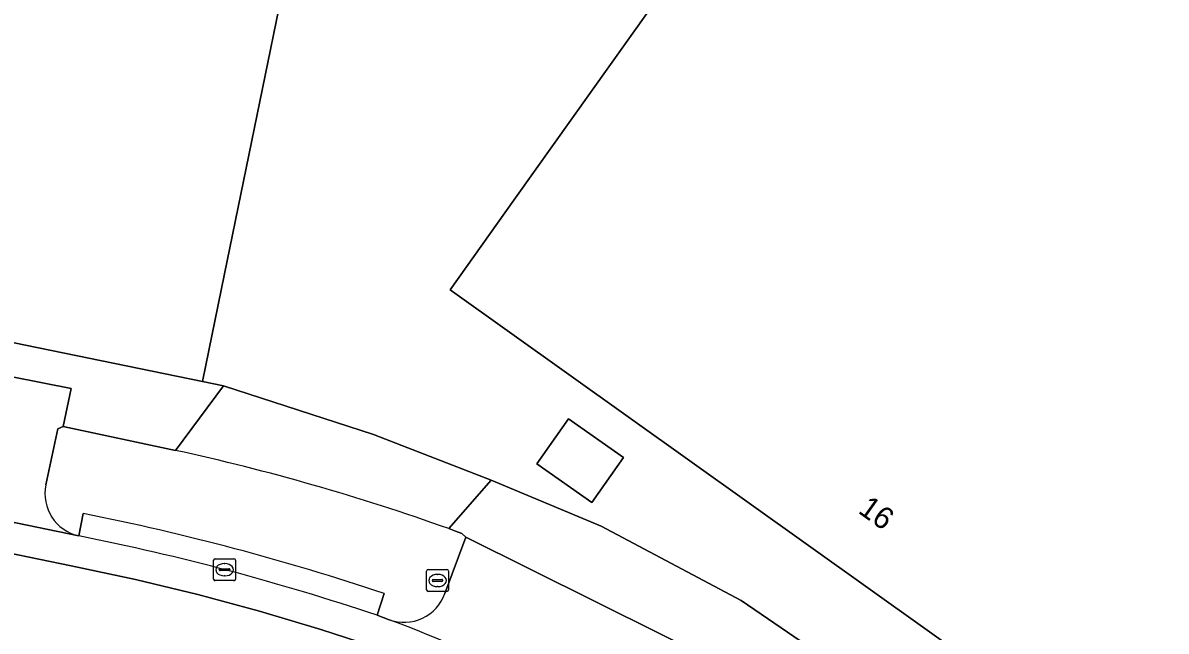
# Model space of a CAD drawing. Extents: x 157692 to 159674, y 381452 to 383291.
# Drawn here: x 158796.5 to 158848.6, y 382645.6 to 382673.2 of the extents above; entities that cross this region are included whole.
import ezdxf

# ---------------------------------------------------------------- set-up
doc = ezdxf.new("R2010")
doc.units = 0
for name, color, linetype in [('IMGEO_Brandkraan', 7, 'Continuous'), ('IMGEO_Erf', 7, 'Continuous'), ('IMGEO_Groenvoorziening', 7, 'Continuous'), ('IMGEO_Kolk', 7, 'Continuous'), ('IMGEO_Lage_trafo', 7, 'Continuous'), ('IMGEO_Pand', 7, 'Continuous'), ('IMGEO_Pand_nummerreeks', 7, 'Continuous'), ('IMGEO_Parkeervlak_open', 7, 'Continuous'), ('IMGEO_Rijbaan_lokaal_gesloten', 7, 'Continuous'), ('IMGEO_Voetpad_open', 7, 'Continuous')]:
    doc.layers.add(name, color=color, linetype=linetype)

msp = doc.modelspace()

# ---------------------------------------------------------------- linework, layer by layer
at = {"layer": 'IMGEO_Brandkraan'}
for p, q in [((158814.875, 382647.435), (158814.875, 382648.287)), ((158814.95, 382648.361), (158815.802, 382648.361)), ((158815.363, 382648.141), (158815.388, 382648.141)), ((158815.876, 382648.287), (158815.876, 382647.435)), ((158815.134, 382647.855), (158815.134, 382647.867)), ((158815.572, 382647.818), (158815.174, 382647.818)), ((158815.177, 382647.904), (158815.575, 382647.904)), ((158815.386, 382647.581), (158815.361, 382647.581)), ((158815.618, 382647.867), (158815.618, 382647.855)), ((158815.802, 382647.361), (158814.95, 382647.361))]:
    msp.add_line(p, q, dxfattribs=at)
for points in [[(158814.875, 382647.435), (158814.875, 382648.287)], [(158814.95, 382648.361), (158815.802, 382648.361)], [(158815.876, 382648.287), (158815.876, 382647.435)], [(158815.802, 382647.361), (158814.95, 382647.361)]]:
    msp.add_lwpolyline(points, dxfattribs=at)
for centre, radius, start, end in [((158814.952, 382648.285), 0.0765, 91.552, 178.448), ((158814.952, 382648.285), 0.0765, 91.552, 178.448), ((158815.8, 382648.285), 0.0765, 1.552, 88.448), ((158815.8, 382648.285), 0.0765, 1.552, 88.448), ((158814.952, 382647.437), 0.0765, 181.552, 268.448), ((158814.952, 382647.437), 0.0765, 181.552, 268.448), ((158815.174, 382647.864), 0.0403, 85.8775, 175.7526), ((158815.171, 382647.854), 0.0366, 178.938, 274.7102), ((158815.575, 382647.861), 0.043, 264.8664, 352.4533), ((158815.579, 382647.866), 0.0386, 1.7309, 96.639), ((158815.8, 382647.437), 0.0765, 271.552, 358.448), ((158815.8, 382647.437), 0.0765, 271.552, 358.448)]:
    msp.add_arc(centre, radius, start, end, dxfattribs=at)
for centre, major_axis, ratio, start_param, end_param in [((158815.362, 382647.861), (-0.387, 0.002), 0.722429, 4.712389, 7.853982), ((158815.387, 382647.861), (-0.39, 0.002), 0.717154, 1.570796, 4.712389)]:
    msp.add_ellipse(centre, major_axis=major_axis, ratio=ratio, start_param=start_param, end_param=end_param, dxfattribs=at)
at = {"layer": 'IMGEO_Erf'}
for points in [[(158758.177, 382807.845), (158756.969, 382801.836), (158757.311, 382801.767), (158801.279, 382792.908), (158841.839, 382784.735), (158867.622, 382765.999), (158864.37, 382750), (158861.339, 382735.089), (158841.948, 382739.069), (158833.065, 382695.788), (158813.463, 382699.812), (158805.665, 382661.817), (158804.66, 382656.919), (158805.622, 382656.728), (158812.453, 382654.508), (158817.813, 382652.434), (158822.823, 382650.335), (158829.198, 382646.946), (158840.336, 382639.343), (158850.568, 382632.045)], [(158851.295, 382635.885), (158815.94, 382661.097), (158818.842, 382665.17), (158848.797, 382707.217), (158850.287, 382706.155), (158881.605, 382750), (158886.758, 382757.214), (158896.862, 382750), (158900.058, 382747.718), (158899.895, 382747.468), (158935.872, 382721.831), (158918.268, 382697.089), (158928.688, 382689.687), (158894.831, 382642.033)]]:
    msp.add_lwpolyline(points, dxfattribs=at)
msp.add_lwpolyline([(158822.406, 382651.408), (158819.896, 382653.167), (158821.337, 382655.224), (158823.847, 382653.465)], close=True, dxfattribs=at)
at = {"layer": 'IMGEO_Groenvoorziening'}
for points in [[(158822.823, 382650.335), (158817.813, 382652.434), (158815.882, 382650.221), (158816.184, 382650.112), (158816.485, 382650.003), (158816.653, 382649.827), (158828.502, 382643.944), (158829.096, 382643.49), (158833.383, 382640.454), (158852.305, 382627.052), (158852.616, 382627.067), (158855.715, 382624.856), (158857.174, 382623.802), (158857.439, 382623.61), (158859.067, 382625.984), (158858.855, 382626.134), (158858.675, 382626.262)], [(158850.568, 382632.045), (158840.336, 382639.343), (158829.198, 382646.946), (158822.823, 382650.335)]]:
    msp.add_lwpolyline(points, dxfattribs=at)
at = {"layer": 'IMGEO_Kolk'}
for p, q in [((158805.171, 382647.927), (158805.171, 382648.779)), ((158805.246, 382648.853), (158806.098, 382648.853)), ((158805.659, 382648.633), (158805.684, 382648.633)), ((158806.172, 382648.779), (158806.172, 382647.927)), ((158805.43, 382648.347), (158805.43, 382648.359)), ((158805.868, 382648.31), (158805.47, 382648.31)), ((158805.473, 382648.396), (158805.871, 382648.396)), ((158805.682, 382648.073), (158805.657, 382648.073)), ((158805.914, 382648.359), (158805.914, 382648.347)), ((158806.098, 382647.853), (158805.246, 382647.853))]:
    msp.add_line(p, q, dxfattribs=at)
for points in [[(158805.171, 382647.927), (158805.171, 382648.779)], [(158805.246, 382648.853), (158806.098, 382648.853)], [(158806.172, 382648.779), (158806.172, 382647.927)], [(158806.098, 382647.853), (158805.246, 382647.853)]]:
    msp.add_lwpolyline(points, dxfattribs=at)
for centre, radius, start, end in [((158805.248, 382648.777), 0.0765, 91.552, 178.448), ((158805.248, 382648.777), 0.0765, 91.552, 178.448), ((158806.096, 382648.777), 0.0765, 1.552, 88.448), ((158806.096, 382648.777), 0.0765, 1.552, 88.448), ((158805.47, 382648.356), 0.0403, 85.8775, 175.7526), ((158805.467, 382648.346), 0.0366, 178.938, 274.7102), ((158805.871, 382648.353), 0.043, 264.8664, 352.4533), ((158805.875, 382648.358), 0.0386, 1.7309, 96.639), ((158805.248, 382647.929), 0.0765, 181.552, 268.448), ((158805.248, 382647.929), 0.0765, 181.552, 268.448), ((158806.096, 382647.929), 0.0765, 271.552, 358.448), ((158806.096, 382647.929), 0.0765, 271.552, 358.448)]:
    msp.add_arc(centre, radius, start, end, dxfattribs=at)
for centre, major_axis, ratio, start_param, end_param in [((158805.658, 382648.353), (-0.387, 0.002), 0.722429, 4.712389, 7.853982), ((158805.683, 382648.353), (-0.39, 0.002), 0.717154, 1.570796, 4.712389)]:
    msp.add_ellipse(centre, major_axis=major_axis, ratio=ratio, start_param=start_param, end_param=end_param, dxfattribs=at)
at = {"layer": 'IMGEO_Lage_trafo'}
msp.add_lwpolyline([(158822.406, 382651.408), (158823.847, 382653.465), (158821.337, 382655.224), (158819.896, 382653.167)], close=True, dxfattribs=at)
at = {"layer": 'IMGEO_Pand'}
msp.add_lwpolyline([(158841.948, 382739.069), (158861.339, 382735.089), (158864.37, 382750), (158867.622, 382765.999), (158841.839, 382784.735), (158801.279, 382792.908), (158796.795, 382771.055), (158796.578, 382771.099), (158792.243, 382750), (158780.721, 382693.924), (158774.394, 382663.131), (158774.694, 382663.069), (158804.66, 382656.919), (158805.665, 382661.817), (158813.463, 382699.812), (158833.065, 382695.788)], close=True, dxfattribs=at)
msp.add_lwpolyline([(158848.797, 382707.217), (158818.842, 382665.17), (158815.94, 382661.097), (158851.295, 382635.885)], dxfattribs=at)
at = {"layer": 'IMGEO_Parkeervlak_open'}
for points in [[(158798.083, 382654.768), (158798.323, 382654.874), (158798.689, 382656.604), (158774.412, 382661.397), (158773.309, 382655.158), (158787.171, 382652.333), (158799.029, 382649.887)], [(158797.528, 382652.218), (158798.083, 382654.768)], [(158826.198, 382640.677), (158828.502, 382643.944), (158816.653, 382649.827), (158815.704, 382647.273)]]:
    msp.add_lwpolyline(points, dxfattribs=at)
for centre, radius, start, end in [((158799.486, 382651.83), 1.996, 168.7914, 256.7659), ((158813.848, 382647.921), 1.966, 249.7802, 340.7547), ((158786.568, 382575.462), 75.458, 58.19542, 69.35877)]:
    msp.add_arc(centre, radius, start, end, dxfattribs=at)
at = {"layer": 'IMGEO_Rijbaan_lokaal_gesloten'}
for points in [[(158799.029, 382649.887), (158787.171, 382652.333), (158773.309, 382655.158), (158771.128, 382655.603), (158767.471, 382656.348), (158747.165, 382660.525), (158729.279, 382664.187), (158723.595, 382665.349), (158714.769, 382667.152), (158709.491, 382668.231), (158689.413, 382672.32)], [(158687.801, 382671.221), (158786.89, 382650.962), (158798.679, 382648.53), (158801.611, 382647.908), (158804.448, 382647.227), (158807.264, 382646.469), (158810.062, 382645.634), (158812.393, 382644.877), (158814.917, 382643.879), (158817.129, 382642.92), (158819.309, 382641.889), (158821.455, 382640.788), (158823.563, 382639.618), (158825.53, 382638.441), (158829.736, 382635.48), (158830.564, 382636.609), (158826.695, 382639.333), (158826.336, 382639.59)], [(158812.393, 382644.877), (158810.062, 382645.634), (158807.264, 382646.469), (158804.448, 382647.227), (158801.611, 382647.908), (158798.679, 382648.53), (158786.89, 382650.962)], [(158813.168, 382646.076), (158812.615, 382646.277)]]:
    msp.add_lwpolyline(points, dxfattribs=at)
for centre, radius, start, end in [((158777.851, 382542.815), 109.146, 71.42727, 78.81176), ((158786.568, 382575.462), 75.458, 58.19542, 69.35877)]:
    msp.add_arc(centre, radius, start, end, dxfattribs=at)
at = {"layer": 'IMGEO_Voetpad_open'}
msp.add_lwpolyline([(158805.622, 382656.728), (158804.66, 382656.919), (158774.694, 382663.069), (158774.412, 382661.397), (158798.689, 382656.604), (158798.323, 382654.874), (158803.432, 382653.786)], close=True, dxfattribs=at)
for points in [[(158812.453, 382654.508), (158805.622, 382656.728), (158803.432, 382653.786)], [(158803.432, 382653.786), (158798.323, 382654.874), (158798.083, 382654.768), (158797.528, 382652.218)], [(158815.882, 382650.221), (158817.813, 382652.434), (158812.453, 382654.508)], [(158799.235, 382650.906), (158799.029, 382649.887)], [(158799.029, 382649.887), (158799.235, 382650.906)], [(158815.704, 382647.273), (158816.653, 382649.827), (158816.485, 382650.003), (158816.184, 382650.112), (158815.882, 382650.221)], [(158812.615, 382646.277), (158812.941, 382647.264)], [(158812.941, 382647.264), (158812.615, 382646.277), (158813.168, 382646.076)]]:
    msp.add_lwpolyline(points, dxfattribs=at)
for centre, radius, start, end in [((158781.964, 382555.292), 100.806, 70.3383, 77.70406), ((158781.964, 382555.292), 100.806, 70.3383, 77.70406), ((158799.486, 382651.83), 1.996, 168.7914, 256.7659), ((158777.892, 382542.976), 110.02, 71.42379, 78.81435), ((158777.892, 382542.976), 110.02, 71.42379, 78.81435), ((158777.851, 382542.815), 109.146, 71.42727, 78.81176), ((158813.848, 382647.921), 1.966, 249.7802, 340.7547)]:
    msp.add_arc(centre, radius, start, end, dxfattribs=at)

# ---------------------------------------------------------------- texts
at = {"layer": 'IMGEO_Pand_nummerreeks'}
msp.add_text('16', height=1, rotation=324.507, dxfattribs=at).set_placement((158834.482, 382650.969))

doc.saveas('drawing.dxf')
